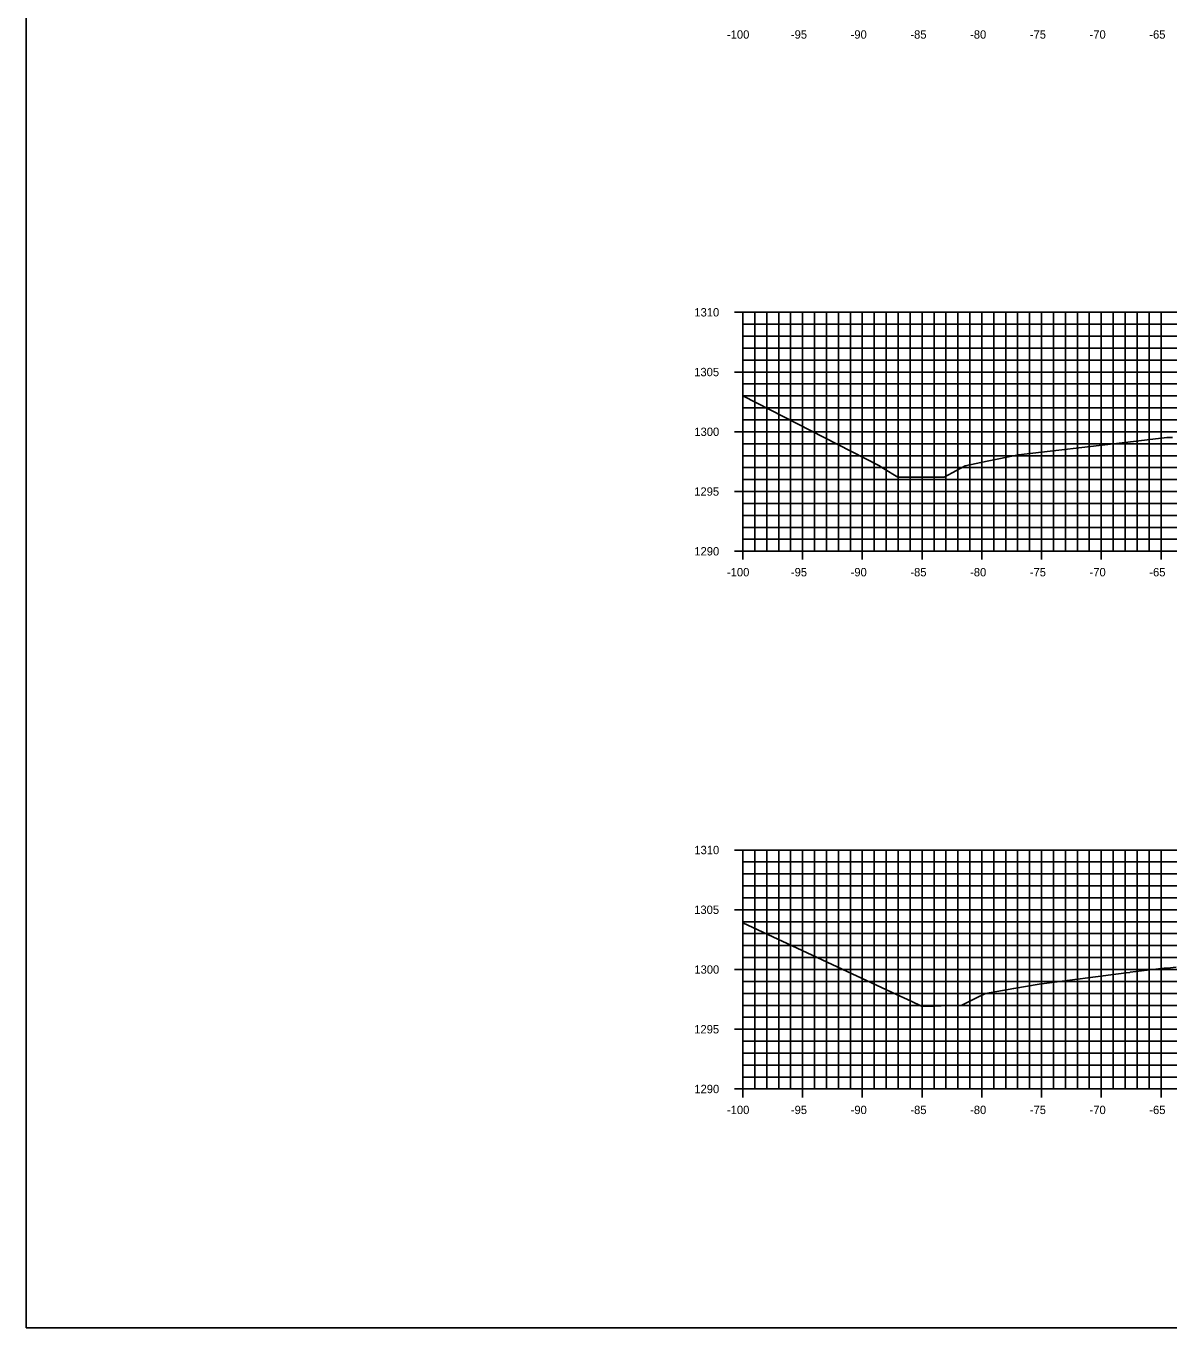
# Model space of a CAD drawing. Extents: x 674939 to 678919, y 750652 to 765176.
# Drawn here: x 678578.5 to 678674.2, y 754372.6 to 754481.5 of the extents above; entities that cross this region are included whole.
import ezdxf

# ---------------------------------------------------------------- set-up
doc = ezdxf.new("R2010")
doc.units = 0
for name, color, linetype in [('R_Axis', 7, 'Continuous'), ('R_Axis Annot', 7, 'Continuous'), ('R_Exist Surface', 7, 'Continuous'), ('R_Grid', 7, 'Continuous'), ('R_No Plot', 7, 'Continuous')]:
    doc.layers.add(name, color=color, linetype=linetype)

msp = doc.modelspace()

# ---------------------------------------------------------------- linework, layer by layer
at = {"layer": 'R_Axis'}
for p, q in [((678637.83, 754457.55), (678639.23, 754457.55)), ((678638.53, 754437.55), (678638.53, 754457.55)), ((678638.53, 754456.55), (678638.88, 754456.55)), ((678638.53, 754455.55), (678638.88, 754455.55)), ((678638.53, 754454.55), (678638.88, 754454.55)), ((678638.53, 754453.55), (678638.88, 754453.55)), ((678637.83, 754452.55), (678639.23, 754452.55)), ((678638.53, 754451.55), (678638.88, 754451.55)), ((678638.53, 754450.55), (678638.88, 754450.55)), ((678638.53, 754449.55), (678638.88, 754449.55)), ((678638.53, 754448.55), (678638.88, 754448.55)), ((678637.83, 754447.55), (678639.23, 754447.55)), ((678638.53, 754446.55), (678638.88, 754446.55)), ((678638.53, 754445.55), (678638.88, 754445.55)), ((678638.53, 754444.55), (678638.88, 754444.55)), ((678638.53, 754443.55), (678638.88, 754443.55)), ((678637.83, 754442.55), (678639.23, 754442.55)), ((678638.53, 754441.55), (678638.88, 754441.55)), ((678638.53, 754440.55), (678638.88, 754440.55)), ((678638.53, 754439.55), (678638.88, 754439.55)), ((678637.83, 754437.55), (678639.23, 754437.55)), ((678638.53, 754438.55), (678638.88, 754438.55)), ((678638.53, 754436.85), (678638.53, 754438.25)), ((678638.53, 754437.55), (678838.53, 754437.55)), ((678643.53, 754436.85), (678643.53, 754438.25)), ((678648.53, 754436.85), (678648.53, 754438.25)), ((678653.53, 754436.85), (678653.53, 754438.25)), ((678658.53, 754436.85), (678658.53, 754438.25)), ((678663.53, 754436.85), (678663.53, 754438.25)), ((678668.53, 754436.85), (678668.53, 754438.25)), ((678673.53, 754436.85), (678673.53, 754438.25)), ((678637.83, 754412.55), (678639.23, 754412.55)), ((678638.53, 754392.55), (678638.53, 754412.55)), ((678638.53, 754411.55), (678638.88, 754411.55)), ((678638.53, 754410.55), (678638.88, 754410.55)), ((678638.53, 754409.55), (678638.88, 754409.55)), ((678638.53, 754408.55), (678638.88, 754408.55)), ((678637.83, 754407.55), (678639.23, 754407.55)), ((678638.53, 754406.55), (678638.88, 754406.55)), ((678638.53, 754405.55), (678638.88, 754405.55)), ((678638.53, 754404.55), (678638.88, 754404.55)), ((678638.53, 754403.55), (678638.88, 754403.55)), ((678637.83, 754402.55), (678639.23, 754402.55)), ((678638.53, 754401.55), (678638.88, 754401.55)), ((678638.53, 754400.55), (678638.88, 754400.55)), ((678638.53, 754399.55), (678638.88, 754399.55)), ((678638.53, 754398.55), (678638.88, 754398.55)), ((678637.83, 754397.55), (678639.23, 754397.55)), ((678638.53, 754396.55), (678638.88, 754396.55)), ((678638.53, 754395.55), (678638.88, 754395.55)), ((678638.53, 754394.55), (678638.88, 754394.55)), ((678638.53, 754393.55), (678638.88, 754393.55)), ((678638.53, 754391.85), (678638.53, 754393.25)), ((678643.53, 754391.85), (678643.53, 754393.25)), ((678648.53, 754391.85), (678648.53, 754393.25)), ((678653.53, 754391.85), (678653.53, 754393.25)), ((678658.53, 754391.85), (678658.53, 754393.25)), ((678663.53, 754391.85), (678663.53, 754393.25)), ((678668.53, 754391.85), (678668.53, 754393.25)), ((678673.53, 754391.85), (678673.53, 754393.25)), ((678637.83, 754392.55), (678639.23, 754392.55)), ((678638.53, 754392.55), (678838.53, 754392.55))]:
    msp.add_line(p, q, dxfattribs=at)
at = {"layer": 'R_Exist Surface'}
for points in [[(678638.53, 754450.56), (678649.91, 754444.73), (678650.3, 754444.49), (678651.49, 754443.76), (678652.12, 754443.76), (678653.52, 754443.74), (678654.48, 754443.74), (678655.39, 754443.74), (678656.41, 754444.31), (678657.14, 754444.71), (678658.97, 754445.08), (678661.61, 754445.63), (678670.29, 754446.63), (678670.76, 754446.68), (678672.38, 754446.87), (678674.01, 754447.06), (678674.03, 754447.06), (678674.5, 754447.07)], [(678638.53, 754406.45), (678651.38, 754400.47), (678652.62, 754399.89), (678653.47, 754399.48), (678654.53, 754399.49), (678655.12, 754399.5), (678655.77, 754399.53), (678656.85, 754399.57), (678658.04, 754400.15), (678658.84, 754400.53), (678661.21, 754400.96), (678663.32, 754401.32), (678670.62, 754402.27), (678670.92, 754402.31), (678670.96, 754402.32), (678673.8, 754402.66), (678674, 754402.65), (678674.07, 754402.65), (678674.8, 754402.74)]]:
    msp.add_lwpolyline(points, dxfattribs=at)
at = {"layer": 'R_Grid'}
for p, q in [((678638.53, 754457.55), (678838.53, 754457.55)), ((678638.53, 754437.55), (678638.53, 754457.55)), ((678639.53, 754437.55), (678639.53, 754457.55)), ((678640.53, 754437.55), (678640.53, 754457.55)), ((678641.53, 754437.55), (678641.53, 754457.55)), ((678642.53, 754437.55), (678642.53, 754457.55)), ((678643.53, 754437.55), (678643.53, 754457.55)), ((678644.53, 754437.55), (678644.53, 754457.55)), ((678645.53, 754437.55), (678645.53, 754457.55)), ((678646.53, 754437.55), (678646.53, 754457.55)), ((678647.53, 754437.55), (678647.53, 754457.55)), ((678648.53, 754437.55), (678648.53, 754457.55)), ((678649.53, 754437.55), (678649.53, 754457.55)), ((678650.53, 754437.55), (678650.53, 754457.55)), ((678651.53, 754437.55), (678651.53, 754457.55)), ((678652.53, 754437.55), (678652.53, 754457.55)), ((678653.53, 754437.55), (678653.53, 754457.55)), ((678654.53, 754437.55), (678654.53, 754457.55)), ((678655.53, 754437.55), (678655.53, 754457.55)), ((678656.53, 754437.55), (678656.53, 754457.55)), ((678657.53, 754437.55), (678657.53, 754457.55)), ((678658.53, 754437.55), (678658.53, 754457.55)), ((678659.53, 754437.55), (678659.53, 754457.55)), ((678660.53, 754437.55), (678660.53, 754457.55)), ((678661.53, 754437.55), (678661.53, 754457.55)), ((678662.53, 754437.55), (678662.53, 754457.55)), ((678663.53, 754437.55), (678663.53, 754457.55)), ((678664.53, 754437.55), (678664.53, 754457.55)), ((678665.53, 754437.55), (678665.53, 754457.55)), ((678666.53, 754437.55), (678666.53, 754457.55)), ((678667.53, 754437.55), (678667.53, 754457.55)), ((678668.53, 754437.55), (678668.53, 754457.55)), ((678669.53, 754437.55), (678669.53, 754457.55)), ((678670.53, 754437.55), (678670.53, 754457.55)), ((678671.53, 754437.55), (678671.53, 754457.55)), ((678672.53, 754437.55), (678672.53, 754457.55)), ((678673.53, 754437.55), (678673.53, 754457.55)), ((678638.53, 754456.55), (678838.53, 754456.55)), ((678638.53, 754455.55), (678838.53, 754455.55)), ((678638.53, 754454.55), (678838.53, 754454.55)), ((678638.53, 754453.55), (678838.53, 754453.55)), ((678638.53, 754452.55), (678838.53, 754452.55)), ((678638.53, 754451.55), (678838.53, 754451.55)), ((678638.53, 754450.55), (678838.53, 754450.55)), ((678638.53, 754449.55), (678838.53, 754449.55)), ((678638.53, 754448.55), (678838.53, 754448.55)), ((678638.53, 754447.55), (678838.53, 754447.55)), ((678638.53, 754446.55), (678838.53, 754446.55)), ((678638.53, 754445.55), (678838.53, 754445.55)), ((678638.53, 754444.55), (678838.53, 754444.55)), ((678638.53, 754443.55), (678838.53, 754443.55)), ((678638.53, 754442.55), (678838.53, 754442.55)), ((678638.53, 754441.55), (678838.53, 754441.55)), ((678638.53, 754440.55), (678838.53, 754440.55)), ((678638.53, 754439.55), (678838.53, 754439.55)), ((678638.53, 754438.55), (678838.53, 754438.55)), ((678638.53, 754437.55), (678838.53, 754437.55)), ((678638.53, 754412.55), (678838.53, 754412.55)), ((678638.53, 754392.55), (678638.53, 754412.55)), ((678639.53, 754392.55), (678639.53, 754412.55)), ((678640.53, 754392.55), (678640.53, 754412.55)), ((678641.53, 754392.55), (678641.53, 754412.55)), ((678642.53, 754392.55), (678642.53, 754412.55)), ((678643.53, 754392.55), (678643.53, 754412.55)), ((678644.53, 754392.55), (678644.53, 754412.55)), ((678645.53, 754392.55), (678645.53, 754412.55)), ((678646.53, 754392.55), (678646.53, 754412.55)), ((678647.53, 754392.55), (678647.53, 754412.55)), ((678648.53, 754392.55), (678648.53, 754412.55)), ((678649.53, 754392.55), (678649.53, 754412.55)), ((678650.53, 754392.55), (678650.53, 754412.55)), ((678651.53, 754392.55), (678651.53, 754412.55)), ((678652.53, 754392.55), (678652.53, 754412.55)), ((678653.53, 754392.55), (678653.53, 754412.55)), ((678654.53, 754392.55), (678654.53, 754412.55)), ((678655.53, 754392.55), (678655.53, 754412.55)), ((678656.53, 754392.55), (678656.53, 754412.55)), ((678657.53, 754392.55), (678657.53, 754412.55)), ((678658.53, 754392.55), (678658.53, 754412.55)), ((678659.53, 754392.55), (678659.53, 754412.55)), ((678660.53, 754392.55), (678660.53, 754412.55)), ((678661.53, 754392.55), (678661.53, 754412.55)), ((678662.53, 754392.55), (678662.53, 754412.55)), ((678663.53, 754392.55), (678663.53, 754412.55)), ((678664.53, 754392.55), (678664.53, 754412.55)), ((678665.53, 754392.55), (678665.53, 754412.55)), ((678666.53, 754392.55), (678666.53, 754412.55)), ((678667.53, 754392.55), (678667.53, 754412.55)), ((678668.53, 754392.55), (678668.53, 754412.55)), ((678669.53, 754392.55), (678669.53, 754412.55)), ((678670.53, 754392.55), (678670.53, 754412.55)), ((678671.53, 754392.55), (678671.53, 754412.55)), ((678672.53, 754392.55), (678672.53, 754412.55)), ((678673.53, 754392.55), (678673.53, 754412.55)), ((678638.53, 754411.55), (678838.53, 754411.55)), ((678638.53, 754410.55), (678838.53, 754410.55)), ((678638.53, 754409.55), (678838.53, 754409.55)), ((678638.53, 754408.55), (678838.53, 754408.55)), ((678638.53, 754407.55), (678838.53, 754407.55)), ((678638.53, 754406.55), (678838.53, 754406.55)), ((678638.53, 754405.55), (678838.53, 754405.55)), ((678638.53, 754404.55), (678838.53, 754404.55)), ((678638.53, 754403.55), (678838.53, 754403.55)), ((678638.53, 754402.55), (678838.53, 754402.55)), ((678638.53, 754401.55), (678838.53, 754401.55)), ((678638.53, 754400.55), (678838.53, 754400.55)), ((678638.53, 754399.55), (678838.53, 754399.55)), ((678638.53, 754398.55), (678838.53, 754398.55)), ((678638.53, 754397.55), (678838.53, 754397.55)), ((678638.53, 754396.55), (678838.53, 754396.55)), ((678638.53, 754395.55), (678838.53, 754395.55)), ((678638.53, 754394.55), (678838.53, 754394.55)), ((678638.53, 754393.55), (678838.53, 754393.55)), ((678638.53, 754392.55), (678838.53, 754392.55))]:
    msp.add_line(p, q, dxfattribs=at)
at = {"layer": 'R_No Plot'}
msp.add_lwpolyline([(678578.53, 754372.55), (678918.53, 754372.55), (678918.53, 754592.55), (678578.53, 754592.55)], close=True, dxfattribs=at)

# ---------------------------------------------------------------- texts
at = {"layer": 'R_Axis Annot'}
for s, p in [('-100', (678637.2, 754480.45)), ('-95', (678642.55, 754480.45)), ('-90', (678647.55, 754480.45)), ('-85', (678652.55, 754480.45)), ('-80', (678657.55, 754480.45)), ('-75', (678662.55, 754480.45)), ('-70', (678667.55, 754480.45)), ('-65', (678672.55, 754480.45)), ('1310', (678634.47, 754457.2)), ('1305', (678634.46, 754452.2)), ('1300', (678634.47, 754447.2)), ('1295', (678634.46, 754442.2)), ('1290', (678634.47, 754437.2)), ('-100', (678637.2, 754435.45)), ('-95', (678642.55, 754435.45)), ('-90', (678647.55, 754435.45)), ('-85', (678652.55, 754435.45)), ('-80', (678657.55, 754435.45)), ('-75', (678662.55, 754435.45)), ('-70', (678667.55, 754435.45)), ('-65', (678672.55, 754435.45)), ('1310', (678634.47, 754412.2)), ('1305', (678634.46, 754407.2)), ('1300', (678634.47, 754402.2)), ('1295', (678634.46, 754397.2)), ('1290', (678634.47, 754392.2)), ('-100', (678637.2, 754390.45)), ('-95', (678642.55, 754390.45)), ('-90', (678647.55, 754390.45)), ('-85', (678652.55, 754390.45)), ('-80', (678657.55, 754390.45)), ('-75', (678662.55, 754390.45)), ('-70', (678667.55, 754390.45)), ('-65', (678672.55, 754390.45))]:
    msp.add_text(s, height=0.7, dxfattribs=at).set_placement(p)

doc.saveas('drawing.dxf')
